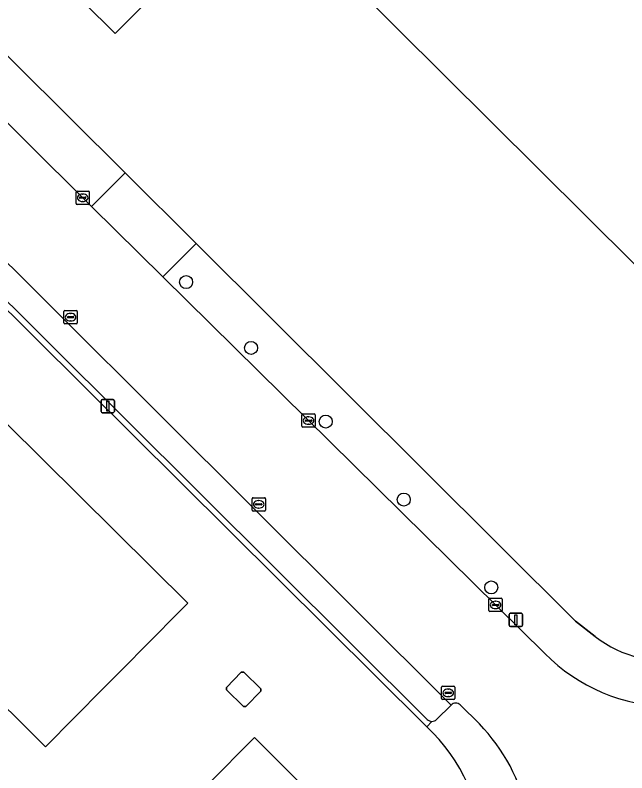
# Model space of a CAD drawing. Extents: x 155018 to 156648, y 383979 to 385733.
# Drawn here: x 155682.6 to 155728.5, y 385306.4 to 385363.3 of the extents above; entities that cross this region are included whole.
import ezdxf

# ---------------------------------------------------------------- set-up
doc = ezdxf.new("R2010")
doc.units = 0
for name, color, linetype in [('IMGEO_Boom', 7, 'Continuous'), ('IMGEO_Erf', 7, 'Continuous'), ('IMGEO_Kolk', 7, 'Continuous'), ('IMGEO_Lage_trafo', 7, 'Continuous'), ('IMGEO_Lichtmast', 7, 'Continuous'), ('IMGEO_Pand', 7, 'Continuous'), ('IMGEO_Parkeervlak_open', 7, 'Continuous'), ('IMGEO_Rijbaan_lokaal_gesloten', 7, 'Continuous'), ('IMGEO_Rijbaan_lokaal_open', 7, 'Continuous'), ('IMGEO_Voetpad_open', 7, 'Continuous')]:
    doc.layers.add(name, color=color, linetype=linetype)

msp = doc.modelspace()

# ---------------------------------------------------------------- linework, layer by layer
at = {"layer": 'IMGEO_Boom'}
for centre in [(155695.429, 385343.258), (155700.301, 385338.319), (155705.913, 385332.791), (155711.773, 385326.94), (155718.348, 385320.345)]:
    msp.add_circle(centre, 0.489, dxfattribs=at)
at = {"layer": 'IMGEO_Erf'}
for points in [[(155576.236, 385465.344), (155585.459, 385456.178), (155589.729, 385451.936), (155605.692, 385436.071), (155611.873, 385429.93), (155613.711, 385428.103), (155621.131, 385420.729), (155649.479, 385392.559), (155690.84, 385351.455), (155696.184, 385346.145), (155724.68, 385317.827), (155726.139, 385316.671)], [(155762.302, 385363.907), (155736.15, 385337.59), (155697.02, 385376.462)], [(155697.698, 385369.561), (155690.088, 385361.922), (155683.069, 385368.892)], [(155713.501, 385309.898), (155713.353, 385310.037), (155662.029, 385360.936)], [(155681.949, 385332.653), (155695.552, 385319.157), (155692.031, 385315.608), (155691.202, 385314.772), (155689.226, 385312.781), (155684.872, 385308.395), (155668.719, 385324.429)]]:
    msp.add_lwpolyline(points, dxfattribs=at)
for points in [[(155698.45, 385312.669), (155698.454, 385312.848), (155699.57, 385314), (155699.755, 385313.999), (155701.05, 385312.742), (155701.049, 385312.557), (155699.921, 385311.407), (155699.741, 385311.406)], [(155690.726, 385299.17), (155690.988, 385298.911), (155690.636, 385298.555), (155691.667, 385297.536), (155693.779, 385299.666), (155692.747, 385300.686), (155692.395, 385300.33), (155692.132, 385300.59), (155697.032, 385305.533), (155700.552, 385309.083), (155704.948, 385304.718), (155706.911, 385302.769), (155711.298, 385298.412), (155702.871, 385289.926), (155702.609, 385290.187), (155702.955, 385290.534), (155701.92, 385291.565), (155699.826, 385289.457), (155700.86, 385288.427), (155701.206, 385288.774), (155701.468, 385288.513), (155692.92, 385279.905), (155690.793, 385284.431), (155686.071, 385294.476)]]:
    msp.add_lwpolyline(points, close=True, dxfattribs=at)
for centre, radius, start, end in [((155731.547, 385323.681), 8.854, 232.3496, 280.6933), ((155703.764, 385299.674), 14.119, 3.1061, 46.3973)]:
    msp.add_arc(centre, radius, start, end, dxfattribs=at)
at = {"layer": 'IMGEO_Kolk'}
for p, q in [((155687.158, 385349.162), (155687.158, 385350.014)), ((155687.233, 385350.088), (155688.085, 385350.088)), ((155688.159, 385350.014), (155688.159, 385349.162)), ((155687.417, 385349.582), (155687.417, 385349.594)), ((155687.855, 385349.545), (155687.457, 385349.545)), ((155687.46, 385349.631), (155687.858, 385349.631)), ((155687.646, 385349.868), (155687.671, 385349.868)), ((155687.901, 385349.594), (155687.901, 385349.582)), ((155688.085, 385349.088), (155687.233, 385349.088)), ((155687.669, 385349.308), (155687.644, 385349.308)), ((155686.255, 385340.198), (155686.255, 385341.05)), ((155686.33, 385341.124), (155687.182, 385341.124)), ((155686.743, 385340.904), (155686.768, 385340.904)), ((155687.256, 385341.05), (155687.256, 385340.198)), ((155686.514, 385340.618), (155686.514, 385340.63)), ((155686.952, 385340.581), (155686.554, 385340.581)), ((155686.557, 385340.667), (155686.955, 385340.667)), ((155686.766, 385340.344), (155686.741, 385340.344)), ((155686.998, 385340.63), (155686.998, 385340.618)), ((155687.182, 385340.124), (155686.33, 385340.124)), ((155704.125, 385332.44), (155704.125, 385333.292)), ((155704.2, 385333.366), (155705.052, 385333.366)), ((155704.427, 385332.909), (155704.825, 385332.909)), ((155704.613, 385333.146), (155704.638, 385333.146)), ((155705.126, 385333.292), (155705.126, 385332.44)), ((155705.052, 385332.366), (155704.2, 385332.366)), ((155704.384, 385332.86), (155704.384, 385332.872)), ((155704.822, 385332.823), (155704.424, 385332.823)), ((155704.636, 385332.586), (155704.611, 385332.586)), ((155704.868, 385332.872), (155704.868, 385332.86)), ((155700.381, 385326.155), (155700.381, 385327.007)), ((155700.456, 385327.081), (155701.308, 385327.081)), ((155700.869, 385326.861), (155700.894, 385326.861)), ((155701.382, 385327.007), (155701.382, 385326.155)), ((155701.308, 385326.081), (155700.456, 385326.081)), ((155700.64, 385326.575), (155700.64, 385326.587)), ((155701.078, 385326.538), (155700.68, 385326.538)), ((155700.683, 385326.624), (155701.081, 385326.624)), ((155700.892, 385326.301), (155700.867, 385326.301)), ((155701.124, 385326.587), (155701.124, 385326.575)), ((155718.168, 385318.607), (155718.168, 385319.459)), ((155718.243, 385319.533), (155719.095, 385319.533)), ((155718.656, 385319.313), (155718.681, 385319.313)), ((155719.169, 385319.459), (155719.169, 385318.607)), ((155718.427, 385319.027), (155718.427, 385319.039)), ((155718.865, 385318.99), (155718.467, 385318.99)), ((155718.47, 385319.076), (155718.868, 385319.076)), ((155718.679, 385318.753), (155718.654, 385318.753)), ((155718.911, 385319.039), (155718.911, 385319.027)), ((155719.095, 385318.533), (155718.243, 385318.533)), ((155714.61, 385312.006), (155714.61, 385312.858)), ((155714.685, 385312.932), (155715.537, 385312.932)), ((155714.869, 385312.426), (155714.869, 385312.438)), ((155714.912, 385312.475), (155715.31, 385312.475)), ((155715.098, 385312.712), (155715.123, 385312.712)), ((155715.353, 385312.438), (155715.353, 385312.426)), ((155715.611, 385312.858), (155715.611, 385312.006)), ((155715.537, 385311.932), (155714.685, 385311.932)), ((155715.307, 385312.389), (155714.909, 385312.389)), ((155715.121, 385312.152), (155715.096, 385312.152))]:
    msp.add_line(p, q, dxfattribs=at)
for points in [[(155687.158, 385349.162), (155687.158, 385350.014)], [(155687.233, 385350.088), (155688.085, 385350.088)], [(155688.159, 385350.014), (155688.159, 385349.162)], [(155688.085, 385349.088), (155687.233, 385349.088)], [(155686.255, 385340.198), (155686.255, 385341.05)], [(155686.33, 385341.124), (155687.182, 385341.124)], [(155687.256, 385341.05), (155687.256, 385340.198)], [(155687.182, 385340.124), (155686.33, 385340.124)], [(155704.125, 385332.44), (155704.125, 385333.292)], [(155704.2, 385333.366), (155705.052, 385333.366)], [(155705.126, 385333.292), (155705.126, 385332.44)], [(155705.052, 385332.366), (155704.2, 385332.366)], [(155700.381, 385326.155), (155700.381, 385327.007)], [(155700.456, 385327.081), (155701.308, 385327.081)], [(155701.382, 385327.007), (155701.382, 385326.155)], [(155701.308, 385326.081), (155700.456, 385326.081)], [(155718.168, 385318.607), (155718.168, 385319.459)], [(155718.243, 385319.533), (155719.095, 385319.533)], [(155719.169, 385319.459), (155719.169, 385318.607)], [(155719.095, 385318.533), (155718.243, 385318.533)], [(155714.61, 385312.006), (155714.61, 385312.858)], [(155714.685, 385312.932), (155715.537, 385312.932)], [(155715.611, 385312.858), (155715.611, 385312.006)], [(155715.537, 385311.932), (155714.685, 385311.932)]]:
    msp.add_lwpolyline(points, dxfattribs=at)
for centre, radius, start, end in [((155687.235, 385350.012), 0.0765, 91.552, 178.448), ((155687.235, 385350.012), 0.0765, 91.552, 178.448), ((155688.083, 385350.012), 0.0765, 1.552, 88.448), ((155688.083, 385350.012), 0.0765, 1.552, 88.448), ((155687.457, 385349.591), 0.0403, 85.8775, 175.7526), ((155687.454, 385349.581), 0.0366, 178.938, 274.7102), ((155687.858, 385349.588), 0.043, 264.8664, 352.4533), ((155687.862, 385349.593), 0.0386, 1.7309, 96.639), ((155687.235, 385349.164), 0.0765, 181.552, 268.448), ((155687.235, 385349.164), 0.0765, 181.552, 268.448), ((155688.083, 385349.164), 0.0765, 271.552, 358.448), ((155688.083, 385349.164), 0.0765, 271.552, 358.448), ((155686.332, 385341.048), 0.0765, 91.552, 178.448), ((155686.332, 385341.048), 0.0765, 91.552, 178.448), ((155687.18, 385341.048), 0.0765, 1.552, 88.448), ((155687.18, 385341.048), 0.0765, 1.552, 88.448), ((155686.554, 385340.627), 0.0403, 85.8775, 175.7526), ((155686.551, 385340.617), 0.0366, 178.938, 274.7102), ((155686.955, 385340.624), 0.043, 264.8664, 352.4533), ((155686.959, 385340.629), 0.0386, 1.7309, 96.639), ((155686.332, 385340.2), 0.0765, 181.552, 268.448), ((155686.332, 385340.2), 0.0765, 181.552, 268.448), ((155687.18, 385340.2), 0.0765, 271.552, 358.448), ((155687.18, 385340.2), 0.0765, 271.552, 358.448), ((155704.202, 385333.29), 0.0765, 91.552, 178.448), ((155704.202, 385333.29), 0.0765, 91.552, 178.448), ((155704.424, 385332.869), 0.0403, 85.8775, 175.7526), ((155704.829, 385332.871), 0.0386, 1.7309, 96.639), ((155705.05, 385333.29), 0.0765, 1.552, 88.448), ((155705.05, 385333.29), 0.0765, 1.552, 88.448), ((155704.202, 385332.442), 0.0765, 181.552, 268.448), ((155704.202, 385332.442), 0.0765, 181.552, 268.448), ((155704.421, 385332.859), 0.0366, 178.938, 274.7102), ((155704.825, 385332.866), 0.043, 264.8664, 352.4533), ((155705.05, 385332.442), 0.0765, 271.552, 358.448), ((155705.05, 385332.442), 0.0765, 271.552, 358.448), ((155700.458, 385327.005), 0.0765, 91.552, 178.448), ((155700.458, 385327.005), 0.0765, 91.552, 178.448), ((155701.306, 385327.005), 0.0765, 1.552, 88.448), ((155701.306, 385327.005), 0.0765, 1.552, 88.448), ((155700.458, 385326.157), 0.0765, 181.552, 268.448), ((155700.458, 385326.157), 0.0765, 181.552, 268.448), ((155700.68, 385326.584), 0.0403, 85.8775, 175.7526), ((155700.677, 385326.574), 0.0366, 178.938, 274.7102), ((155701.081, 385326.581), 0.043, 264.8664, 352.4533), ((155701.085, 385326.586), 0.0386, 1.7309, 96.639), ((155701.306, 385326.157), 0.0765, 271.552, 358.448), ((155701.306, 385326.157), 0.0765, 271.552, 358.448), ((155718.245, 385319.457), 0.0765, 91.552, 178.448), ((155718.245, 385319.457), 0.0765, 91.552, 178.448), ((155719.093, 385319.457), 0.0765, 1.552, 88.448), ((155719.093, 385319.457), 0.0765, 1.552, 88.448), ((155718.467, 385319.036), 0.0403, 85.8775, 175.7526), ((155718.464, 385319.026), 0.0366, 178.938, 274.7102), ((155718.868, 385319.033), 0.043, 264.8664, 352.4533), ((155718.872, 385319.038), 0.0386, 1.7309, 96.639), ((155718.245, 385318.609), 0.0765, 181.552, 268.448), ((155718.245, 385318.609), 0.0765, 181.552, 268.448), ((155719.093, 385318.609), 0.0765, 271.552, 358.448), ((155719.093, 385318.609), 0.0765, 271.552, 358.448), ((155714.687, 385312.856), 0.0765, 91.552, 178.448), ((155714.687, 385312.856), 0.0765, 91.552, 178.448), ((155714.909, 385312.435), 0.0403, 85.8775, 175.7526), ((155715.314, 385312.437), 0.0386, 1.7309, 96.639), ((155715.535, 385312.856), 0.0765, 1.552, 88.448), ((155715.535, 385312.856), 0.0765, 1.552, 88.448), ((155714.687, 385312.008), 0.0765, 181.552, 268.448), ((155714.687, 385312.008), 0.0765, 181.552, 268.448), ((155714.906, 385312.425), 0.0366, 178.938, 274.7102), ((155715.31, 385312.432), 0.043, 264.8664, 352.4533), ((155715.535, 385312.008), 0.0765, 271.552, 358.448), ((155715.535, 385312.008), 0.0765, 271.552, 358.448)]:
    msp.add_arc(centre, radius, start, end, dxfattribs=at)
for centre, major_axis, ratio, start_param, end_param in [((155687.645, 385349.588), (-0.387, 0.002), 0.722429, 4.712389, 7.853982), ((155687.67, 385349.588), (-0.39, 0.002), 0.717154, 1.570796, 4.712389), ((155686.742, 385340.624), (-0.387, 0.002), 0.722429, 4.712389, 7.853982), ((155686.767, 385340.624), (-0.39, 0.002), 0.717154, 1.570796, 4.712389), ((155704.612, 385332.866), (-0.387, 0.002), 0.722429, 4.712389, 7.853982), ((155704.637, 385332.866), (-0.39, 0.002), 0.717154, 1.570796, 4.712389), ((155700.868, 385326.581), (-0.387, 0.002), 0.722429, 4.712389, 7.853982), ((155700.893, 385326.581), (-0.39, 0.002), 0.717154, 1.570796, 4.712389), ((155718.655, 385319.033), (-0.387, 0.002), 0.722429, 4.712389, 7.853982), ((155718.68, 385319.033), (-0.39, 0.002), 0.717154, 1.570796, 4.712389), ((155715.097, 385312.432), (-0.387, 0.002), 0.722429, 4.712389, 7.853982), ((155715.122, 385312.432), (-0.39, 0.002), 0.717154, 1.570796, 4.712389)]:
    msp.add_ellipse(centre, major_axis=major_axis, ratio=ratio, start_param=start_param, end_param=end_param, dxfattribs=at)
at = {"layer": 'IMGEO_Lage_trafo'}
msp.add_lwpolyline([(155699.741, 385311.406), (155699.921, 385311.407), (155701.049, 385312.557), (155701.05, 385312.742), (155699.755, 385313.999), (155699.57, 385314), (155698.454, 385312.848), (155698.45, 385312.669)], close=True, dxfattribs=at)
at = {"layer": 'IMGEO_Lichtmast'}
for p, q in [((155689.048, 385333.558), (155689.048, 385334.358)), ((155689.048, 385334.358), (155689.048, 385333.558)), ((155689.148, 385334.458), (155689.938, 385334.458)), ((155689.938, 385334.458), (155689.148, 385334.458)), ((155690.038, 385334.358), (155690.038, 385333.558)), ((155690.038, 385333.558), (155690.038, 385334.358)), ((155689.938, 385333.458), (155689.148, 385333.458)), ((155689.148, 385333.458), (155689.938, 385333.458)), ((155719.695, 385317.505), (155719.695, 385318.305)), ((155719.695, 385318.305), (155719.695, 385317.505)), ((155719.795, 385318.405), (155720.585, 385318.405)), ((155720.585, 385318.405), (155719.795, 385318.405)), ((155720.685, 385318.305), (155720.685, 385317.505)), ((155720.685, 385317.505), (155720.685, 385318.305)), ((155720.585, 385317.405), (155719.795, 385317.405)), ((155719.795, 385317.405), (155720.585, 385317.405))]:
    msp.add_line(p, q, dxfattribs=at)
for points in [[(155689.468, 385334.333), (155689.618, 385334.333), (155689.618, 385333.583), (155689.468, 385333.583), (155689.468, 385334.333)], [(155720.115, 385318.28), (155720.265, 385318.28), (155720.265, 385317.53), (155720.115, 385317.53), (155720.115, 385318.28)]]:
    msp.add_lwpolyline(points, dxfattribs=at)
for centre, start, end in [((155689.148, 385334.358), 90, 180), ((155689.148, 385334.358), 90, 180), ((155689.938, 385334.358), 0, 90), ((155689.938, 385334.358), 360, 90), ((155689.148, 385333.558), 180, 270), ((155689.148, 385333.558), 180, 270), ((155689.938, 385333.558), 270, 0), ((155689.938, 385333.558), 270, 0), ((155719.795, 385318.305), 90, 180), ((155719.795, 385318.305), 90, 180), ((155720.585, 385318.305), 0, 90), ((155720.585, 385318.305), 360, 90), ((155719.795, 385317.505), 180, 270), ((155719.795, 385317.505), 180, 270), ((155720.585, 385317.505), 270, 0), ((155720.585, 385317.505), 270, 0)]:
    msp.add_arc(centre, 0.1, start, end, dxfattribs=at)
at = {"layer": 'IMGEO_Pand'}
for points in [[(155697.02, 385376.462), (155736.15, 385337.59), (155762.302, 385363.907)], [(155683.069, 385368.892), (155690.088, 385361.922), (155697.698, 385369.561)], [(155668.719, 385324.429), (155684.872, 385308.395), (155689.226, 385312.781), (155691.202, 385314.772), (155692.031, 385315.608), (155695.552, 385319.157), (155681.949, 385332.653)]]:
    msp.add_lwpolyline(points, dxfattribs=at)
msp.add_lwpolyline([(155701.468, 385288.513), (155701.206, 385288.774), (155700.86, 385288.427), (155699.826, 385289.457), (155701.92, 385291.565), (155702.955, 385290.534), (155702.609, 385290.187), (155702.871, 385289.926), (155711.298, 385298.412), (155706.911, 385302.769), (155704.948, 385304.718), (155700.552, 385309.083), (155697.032, 385305.533), (155692.132, 385300.59), (155692.395, 385300.33), (155692.747, 385300.686), (155693.779, 385299.666), (155691.667, 385297.536), (155690.636, 385298.555), (155690.988, 385298.911), (155690.726, 385299.17), (155686.071, 385294.476), (155690.793, 385284.431), (155692.92, 385279.905)], close=True, dxfattribs=at)
at = {"layer": 'IMGEO_Parkeervlak_open'}
for points in [[(155663.856, 385362.746), (155662.383, 385361.287), (155713.539, 385310.443)], [(155714.239, 385310.432), (155715.337, 385311.513), (155663.856, 385362.746)]]:
    msp.add_lwpolyline(points, dxfattribs=at)
for centre, radius, start, end in [((155713.895, 385310.783), 0.492, 223.7254, 269.085), ((155713.895, 385310.781), 0.49, 269.0694, 314.5896)]:
    msp.add_arc(centre, radius, start, end, dxfattribs=at)
at = {"layer": 'IMGEO_Rijbaan_lokaal_gesloten'}
for points in [[(155693.677, 385343.65), (155688.313, 385348.934), (155646.977, 385390.046), (155618.655, 385418.215), (155611.263, 385425.568), (155603.209, 385433.589), (155587.265, 385449.466), (155583.014, 385453.7), (155580.723, 385455.982), (155575.477, 385450.495), (155585.056, 385441.044), (155601.715, 385424.55), (155611.734, 385414.582), (155642.474, 385383.998), (155652.068, 385374.401), (155652.264, 385374.268), (155660.796, 385365.788), (155663.856, 385362.746), (155715.337, 385311.513)], [(155722.358, 385315.397), (155693.677, 385343.65)], [(155716.019, 385311.541), (155717.45, 385310.104)]]:
    msp.add_lwpolyline(points, dxfattribs=at)
for centre, radius, start, end in [((155731.904, 385324.803), 13.401, 224.577, 269.573), ((155715.692, 385311.192), 0.478, 46.8475, 137.8545), ((155707.462, 385300.392), 13.931, 11.9445, 44.1988)]:
    msp.add_arc(centre, radius, start, end, dxfattribs=at)
at = {"layer": 'IMGEO_Rijbaan_lokaal_open'}
msp.add_lwpolyline([(155690.84, 385351.455), (155688.313, 385348.934), (155693.677, 385343.65), (155696.184, 385346.145)], close=True, dxfattribs=at)
at = {"layer": 'IMGEO_Voetpad_open'}
msp.add_lwpolyline([(155646.977, 385390.046), (155688.313, 385348.934), (155690.84, 385351.455), (155649.479, 385392.559)], close=True, dxfattribs=at)
for points in [[(155662.383, 385361.287), (155662.029, 385360.936), (155713.353, 385310.037), (155713.501, 385309.898), (155713.887, 385310.291)], [(155713.539, 385310.443), (155662.383, 385361.287)], [(155696.184, 385346.145), (155693.677, 385343.65), (155722.358, 385315.397)], [(155726.139, 385316.671), (155724.68, 385317.827), (155696.184, 385346.145)], [(155715.337, 385311.513), (155714.239, 385310.432)], [(155717.45, 385310.104), (155716.019, 385311.541)], [(155713.887, 385310.291), (155713.501, 385309.898)]]:
    msp.add_lwpolyline(points, dxfattribs=at)
for centre, radius, start, end in [((155731.547, 385323.681), 8.854, 232.3496, 280.6933), ((155731.904, 385324.803), 13.401, 224.577, 269.573), ((155715.692, 385311.192), 0.478, 46.8475, 137.8545), ((155713.895, 385310.783), 0.492, 223.7254, 269.085), ((155713.895, 385310.781), 0.49, 269.0694, 314.5896), ((155703.764, 385299.674), 14.119, 3.1061, 46.3973), ((155707.462, 385300.392), 13.931, 11.9445, 44.1988)]:
    msp.add_arc(centre, radius, start, end, dxfattribs=at)

doc.saveas('drawing.dxf')
